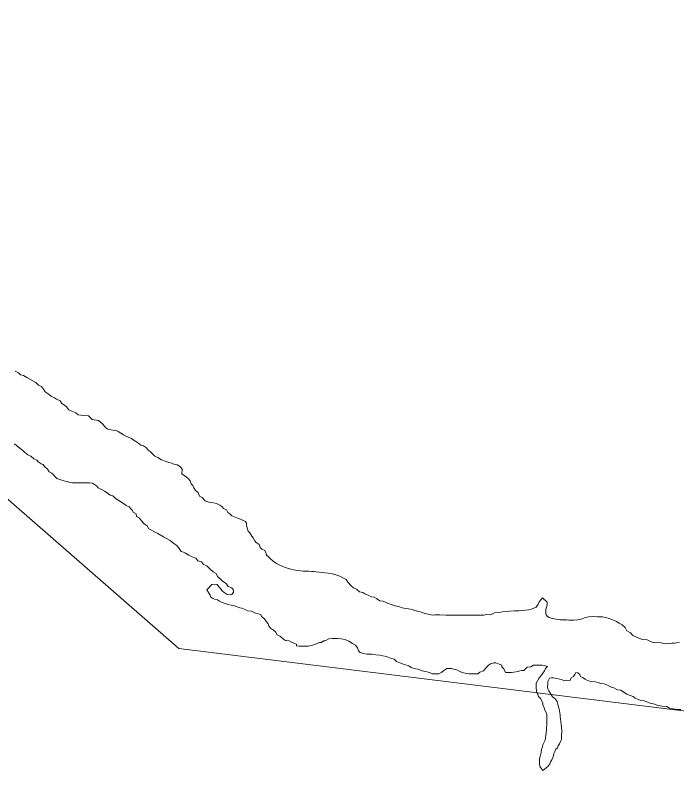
# Model space of a CAD drawing. Extents: x -1643653 to 4543381, y 1624270 to 13878484.
# Drawn here: x 806939 to 807697, y 9013388 to 9014280 of the extents above; entities that cross this region are included whole.
import ezdxf

# ---------------------------------------------------------------- set-up
doc = ezdxf.new("R2010")
doc.units = 0
doc.header["$LTSCALE"] = 200
doc.layers.add('1', color=7, linetype='Continuous', lineweight=13)
doc.layers.add('49', color=7, linetype='Continuous')

msp = doc.modelspace()

# ---------------------------------------------------------------- linework, layer by layer
at = {"layer": '1'}
for points in [[(814598.3, 9008896), (813758.5, 9010664.1), (812879.6, 9010781.5), (811952.2, 9011648.1), (810858.7, 9011770.6), (810494.2, 9012398.9), (808613.3, 9013370.5), (807126, 9013554.3), (805831.2, 9014683.5)], [(806938.1, 9013872), (806942.1, 9013870.3), (806944.5, 9013867.7), (806948, 9013867), (806951.5, 9013864.7), (806955, 9013862.9), (806958.7, 9013860.9), (806962, 9013859.1), (806965.2, 9013856.1), (806968.5, 9013854.6), (806970.7, 9013851.5), (806972.7, 9013848.3), (806976.1, 9013846.2), (806980.1, 9013843.2), (806983.4, 9013841.7), (806985.8, 9013839.9), (806989.8, 9013838.2), (806991.8, 9013835.1), (806994.8, 9013833.1), (806997.3, 9013831.1), (806999.8, 9013827.8), (807004, 9013826), (807008, 9013824.3), (807010.5, 9013822.2), (807013.7, 9013821.7), (807017.2, 9013821.2), (807022.2, 9013820.9), (807026.7, 9013816.6), (807033.7, 9013815.6)], [(807033.7, 9013815.6), (807026.7, 9013816.6), (807022.2, 9013820.9), (807017.2, 9013821.2), (807013.7, 9013821.7), (807010.5, 9013822.2), (807008, 9013824.3), (807004, 9013826), (806999.8, 9013827.8), (806997.3, 9013831.1), (806994.8, 9013833.1), (806991.8, 9013835.1), (806989.8, 9013838.2), (806985.8, 9013839.9), (806983.4, 9013841.7), (806980.1, 9013843.2), (806976.1, 9013846.2), (806972.7, 9013848.3), (806970.7, 9013851.5), (806968.5, 9013854.6), (806965.2, 9013856.1), (806962, 9013859.1), (806958.7, 9013860.9), (806955, 9013862.9), (806951.5, 9013864.7), (806948, 9013867), (806944.5, 9013867.7), (806942.1, 9013870.3), (806938.1, 9013872)], [(807033.7, 9013815.6), (807036.2, 9013813.8), (807038.4, 9013811.8), (807040.4, 9013809.5), (807042.4, 9013807.3), (807044.6, 9013805.5), (807048.1, 9013804.7), (807050.4, 9013804.5), (807054.1, 9013804.2), (807056.3, 9013802.9), (807059.3, 9013801.1), (807062.6, 9013799.1), (807065.8, 9013797.3), (807068.1, 9013796.3), (807071.5, 9013794.8), (807074.8, 9013792.8), (807078.5, 9013790.5), (807082.2, 9013787.2), (807085.5, 9013786.4), (807089, 9013784.4), (807090.7, 9013781.7), (807092.9, 9013780.1), (807094.9, 9013778.1), (807098.4, 9013774.6), (807101.9, 9013773.1), (807105.9, 9013770.3), (807110.1, 9013768.8), (807114.3, 9013767.5), (807117.8, 9013766.7), (807120.3, 9013765.4), (807124.1, 9013764.7), (807127.8, 9013762.4), (807129.8, 9013759.9), (807129.3, 9013754.6), (807134.7, 9013750.6), (807137.2, 9013748.8), (807139, 9013746.5), (807140.2, 9013743), (807141.9, 9013741), (807143.1, 9013738.2), (807145.1, 9013735.5), (807148.1, 9013733.2), (807149.6, 9013728.9), (807152.8, 9013727.2), (807156.3, 9013723.6), (807160.3, 9013722.1), (807165.8, 9013721.3), (807169.3, 9013720.3), (807173, 9013718.5), (807175.2, 9013717), (807177.2, 9013714.7), (807180.7, 9013713.2), (807182.2, 9013710), (807184.4, 9013708.7), (807186.7, 9013706.4), (807190.4, 9013704.6), (807194.2, 9013703.4), (807196.6, 9013702.6), (807199.9, 9013700.8), (807202.4, 9013699.8), (807203.4, 9013697.8), (807203.6, 9013695.8), (807204.3, 9013692.3), (807205.5, 9013688.8), (807207.3, 9013686.8), (807209.5, 9013683), (807211.2, 9013681), (807213, 9013677.7), (807214.5, 9013675.7), (807217.9, 9013673.4), (807219.4, 9013670.1), (807221.1, 9013668.1), (807224.4, 9013666.4), (807226.1, 9013663.3), (807226.6, 9013661.3), (807228.6, 9013659.3), (807230.6, 9013657.3), (807234.5, 9013654), (807237.5, 9013652), (807241, 9013650), (807244.5, 9013648.5), (807247.8, 9013647.2), (807250.7, 9013646.4), (807254.2, 9013645.1), (807257.7, 9013644.4), (807261.7, 9013643.6), (807265.5, 9013643.1), (807268.7, 9013643), (807272.2, 9013643), (807274.7, 9013642.7), (807278.2, 9013642.5), (807280.2, 9013642.5), (807283.2, 9013642.2), (807286.7, 9013641.9), (807290.7, 9013641.4), (807293.2, 9013641.1), (807297.2, 9013640.6), (807302, 9013639.8), (807306, 9013638.5), (807310.5, 9013637), (807313.9, 9013635.2)], [(807313.9, 9013635.2), (807310.5, 9013637), (807306, 9013638.5), (807302, 9013639.8), (807297.2, 9013640.6), (807293.2, 9013641.1), (807290.7, 9013641.4), (807286.7, 9013641.9), (807283.2, 9013642.2), (807280.2, 9013642.5), (807278.2, 9013642.5), (807274.7, 9013642.7), (807272.2, 9013643), (807268.7, 9013643), (807265.5, 9013643.1), (807261.7, 9013643.6), (807257.7, 9013644.4), (807254.2, 9013645.1), (807250.7, 9013646.4), (807247.8, 9013647.2), (807244.5, 9013648.5), (807241, 9013650), (807237.5, 9013652), (807234.5, 9013654), (807230.6, 9013657.3), (807228.6, 9013659.3), (807226.6, 9013661.3), (807226.1, 9013663.3), (807224.4, 9013666.4), (807221.1, 9013668.1), (807219.4, 9013670.1), (807217.9, 9013673.4), (807214.5, 9013675.7), (807213, 9013677.7), (807211.2, 9013681), (807209.5, 9013683), (807207.3, 9013686.8), (807205.5, 9013688.8), (807204.3, 9013692.3), (807203.6, 9013695.8), (807203.4, 9013697.8), (807202.4, 9013699.8), (807199.9, 9013700.8), (807196.6, 9013702.6), (807194.2, 9013703.4), (807190.4, 9013704.6), (807186.7, 9013706.4), (807184.4, 9013708.7), (807182.2, 9013710), (807180.7, 9013713.2), (807177.2, 9013714.7), (807175.2, 9013717), (807173, 9013718.5), (807169.3, 9013720.3), (807165.8, 9013721.3), (807160.3, 9013722.1), (807156.3, 9013723.6), (807152.8, 9013727.2), (807149.6, 9013728.9), (807148.1, 9013733.2), (807145.1, 9013735.5), (807143.1, 9013738.2), (807141.9, 9013741), (807140.2, 9013743), (807139, 9013746.5), (807137.2, 9013748.8), (807134.7, 9013750.6), (807129.3, 9013754.6), (807129.8, 9013759.9), (807127.8, 9013762.4), (807124.1, 9013764.7), (807120.3, 9013765.4), (807117.8, 9013766.7), (807114.3, 9013767.5), (807110.1, 9013768.8), (807105.9, 9013770.3), (807101.9, 9013773.1), (807098.4, 9013774.6), (807094.9, 9013778.1), (807092.9, 9013780.1), (807090.7, 9013781.7), (807089, 9013784.4), (807085.5, 9013786.4), (807082.2, 9013787.2), (807078.5, 9013790.5), (807074.8, 9013792.8), (807071.5, 9013794.8), (807068.1, 9013796.3), (807065.8, 9013797.3), (807062.6, 9013799.1), (807059.3, 9013801.1), (807056.3, 9013802.9), (807054.1, 9013804.2), (807050.4, 9013804.5), (807048.1, 9013804.7), (807044.6, 9013805.5), (807042.4, 9013807.3), (807040.4, 9013809.5), (807038.4, 9013811.8), (807036.2, 9013813.8), (807033.7, 9013815.6)], [(807163.8, 9013627.5), (807167.3, 9013627.9), (807169.8, 9013627.7), (807171.8, 9013624.9), (807173.8, 9013622.9), (807175.3, 9013620.9), (807178, 9013618.3), (807181.2, 9013616.1), (807184.7, 9013615.6), (807186.7, 9013616.3), (807188.5, 9013619), (807188.8, 9013621), (807186.8, 9013623.8), (807182.6, 9013625.3), (807180.1, 9013628.6), (807176.1, 9013631.4), (807174.1, 9013633.4), (807170.4, 9013636.9), (807168.7, 9013640.2), (807165.4, 9013642.2), (807161.4, 9013645.5), (807158.2, 9013649), (807154.2, 9013650.6), (807151.8, 9013653.6), (807147.8, 9013654.8), (807145.5, 9013657.9), (807141.3, 9013659.4), (807137.6, 9013661.4), (807133.6, 9013663.5), (807131.3, 9013664.7), (807128.8, 9013665.5), (807125.4, 9013670), (807123.6, 9013672.3), (807120.4, 9013674.6), (807115.9, 9013678.1), (807108.2, 9013682.2), (807101.7, 9013686.2), (807097.2, 9013688.2), (807094.8, 9013690), (807091.5, 9013691.5), (807089.5, 9013695), (807086.1, 9013697.3), (807083.1, 9013700.6), (807080.8, 9013703.6), (807077.6, 9013705.6), (807077.1, 9013708.4), (807073.7, 9013710.4), (807072.9, 9013712.4), (807070.9, 9013714.4), (807068.9, 9013716.5), (807065.7, 9013718), (807061.5, 9013721), (807057, 9013724), (807053.5, 9013726.1), (807050.3, 9013729.3), (807047.3, 9013729.9), (807043.6, 9013732.6), (807040.8, 9013734.7), (807037.1, 9013736.4), (807033.3, 9013738.5), (807031.4, 9013740.5), (807029.1, 9013742.2), (807026.9, 9013743.8), (807023.4, 9013744), (807020.4, 9013744.1), (807017.4, 9013744.1), (807013.1, 9013744.1), (807009.6, 9013744.1), (807007.6, 9013744.2), (807004.1, 9013744.2), (807000.6, 9013744.4), (806997.9, 9013745.7), (806995.6, 9013746.2), (806992.9, 9013746.8), (806985.9, 9013749.1), (806980.5, 9013755.1), (806977.2, 9013756.9), (806975.2, 9013759.6), (806971.8, 9013762.7), (806970.3, 9013765.2), (806968, 9013765.9), (806964.5, 9013768), (806963.1, 9013770), (806959.8, 9013771.5), (806956.3, 9013774.5), (806952.8, 9013776.1), (806949.1, 9013779.3), (806946.9, 9013781.1), (806942.2, 9013784.9), (806939.7, 9013786.9), (806937.4, 9013788.9)], [(807313.9, 9013635.2), (807317.7, 9013633.4), (807319.7, 9013630.2), (807323.6, 9013625.9), (807326.1, 9013623.9), (807329.6, 9013622.1), (807333.3, 9013619.1), (807336.8, 9013618.6), (807339.3, 9013616.8), (807343.8, 9013615), (807346.5, 9013613.5), (807349.8, 9013613), (807352.5, 9013611.4), (807356.5, 9013608.9), (807360.2, 9013608.4), (807365.2, 9013606.3), (807369.5, 9013604.8), (807374.2, 9013603.3), (807378, 9013602.5), (807382, 9013600.7), (807386.2, 9013600.2), (807389.2, 9013599.7), (807393.4, 9013599.1), (807396.7, 9013597.9), (807402.7, 9013596.1), (807408.4, 9013594.5), (807416.7, 9013592.5), (807419.4, 9013592.7), (807421.4, 9013592.7), (807425.4, 9013592.7), (807432.2, 9013592.6), (807439.4, 9013592.6), (807445.2, 9013592.5), (807447.7, 9013592.5), (807451.4, 9013592.5), (807453.4, 9013592.5), (807458.2, 9013592.5), (807461.7, 9013592.4), (807467.2, 9013592.4), (807469.9, 9013592.4), (807475.7, 9013592.3), (807478.7, 9013593.1), (807483.2, 9013593), (807488, 9013595), (807492.7, 9013595.7), (807497.2, 9013596.2), (807501.7, 9013596.7), (807505, 9013597.2), (807510.7, 9013597.6), (807515.7, 9013597.6), (807520, 9013597.8), (807523.5, 9013598), (807527, 9013598.5), (807529, 9013598.8), (807533, 9013600.5), (807535.8, 9013601.5), (807538.1, 9013605), (807539.1, 9013607.7), (807542.9, 9013612.2), (807548.3, 9013607.4), (807548.3, 9013604.1), (807547.5, 9013601.6), (807546.8, 9013598.9), (807546.7, 9013596.9), (807546.7, 9013594.9), (807547.2, 9013592.9), (807548.5, 9013590.9), (807550.7, 9013589.6), (807554.2, 9013588.8), (807556.4, 9013588.3), (807558.7, 9013587.8), (807563.4, 9013587), (807566.4, 9013587), (807570.9, 9013587), (807573.2, 9013586.9), (807576.7, 9013586.9), (807578.9, 9013586.9), (807582.9, 9013587.1), (807585.2, 9013587.6), (807588.5, 9013588.1), (807591.7, 9013589.8), (807596, 9013590.5), (807601.5, 9013590.8), (807606.2, 9013590.7), (807611.7, 9013590.4), (807615.5, 9013589.7), (807620.7, 9013588.1), (807624.5, 9013586.8), (807627.9, 9013585.3), (807630.9, 9013583.3), (807634.2, 9013581.5), (807637.9, 9013578.2), (807639.6, 9013574.5), (807643.8, 9013572.2), (807646.6, 9013569.2), (807650.8, 9013567.2), (807655.3, 9013565.4), (807657.8, 9013564.6), (807662.8, 9013564.1), (807666.8, 9013562.3), (807670, 9013561.3)], [(807670, 9013561.3), (807666.8, 9013562.3), (807662.8, 9013564.1), (807657.8, 9013564.6), (807655.3, 9013565.4), (807650.8, 9013567.2), (807646.6, 9013569.2), (807643.8, 9013572.2), (807639.6, 9013574.5), (807637.9, 9013578.2), (807634.2, 9013581.5), (807630.9, 9013583.3), (807627.9, 9013585.3), (807624.5, 9013586.8), (807620.7, 9013588.1), (807615.5, 9013589.7), (807611.7, 9013590.4), (807606.2, 9013590.7), (807601.5, 9013590.8), (807596, 9013590.5), (807591.7, 9013589.8), (807588.5, 9013588.1), (807585.2, 9013587.6), (807582.9, 9013587.1), (807578.9, 9013586.9), (807576.7, 9013586.9), (807573.2, 9013586.9), (807570.9, 9013587), (807566.4, 9013587), (807563.4, 9013587), (807558.7, 9013587.8), (807556.4, 9013588.3), (807554.2, 9013588.8), (807550.7, 9013589.6), (807548.5, 9013590.9), (807547.2, 9013592.9), (807546.7, 9013594.9), (807546.7, 9013596.9), (807546.8, 9013598.9), (807547.5, 9013601.6), (807548.3, 9013604.1), (807548.3, 9013607.4), (807542.9, 9013612.2), (807539.1, 9013607.7), (807538.1, 9013605), (807535.8, 9013601.5), (807533, 9013600.5), (807529, 9013598.8), (807527, 9013598.5), (807523.5, 9013598), (807520, 9013597.8), (807515.7, 9013597.6), (807510.7, 9013597.6), (807505, 9013597.2), (807501.7, 9013596.7), (807497.2, 9013596.2), (807492.7, 9013595.7), (807488, 9013595), (807483.2, 9013593), (807478.7, 9013593.1), (807475.7, 9013592.3), (807469.9, 9013592.4), (807467.2, 9013592.4), (807461.7, 9013592.4), (807458.2, 9013592.5), (807453.4, 9013592.5), (807451.4, 9013592.5), (807447.7, 9013592.5), (807445.2, 9013592.5), (807439.4, 9013592.6), (807432.2, 9013592.6), (807425.4, 9013592.7), (807421.4, 9013592.7), (807419.4, 9013592.7), (807416.7, 9013592.5), (807408.4, 9013594.5), (807402.7, 9013596.1), (807396.7, 9013597.9), (807393.4, 9013599.1), (807389.2, 9013599.7), (807386.2, 9013600.2), (807382, 9013600.7), (807378, 9013602.5), (807374.2, 9013603.3), (807369.5, 9013604.8), (807365.2, 9013606.3), (807360.2, 9013608.4), (807356.5, 9013608.9), (807352.5, 9013611.4), (807349.8, 9013613), (807346.5, 9013613.5), (807343.8, 9013615), (807339.3, 9013616.8), (807336.8, 9013618.6), (807333.3, 9013619.1), (807329.6, 9013622.1), (807326.1, 9013623.9), (807323.6, 9013625.9), (807319.7, 9013630.2), (807317.7, 9013633.4), (807313.9, 9013635.2)], [(807468.9, 9013525.3), (807465.4, 9013525.3), (807463.2, 9013525.3), (807458.9, 9013525.4), (807456.2, 9013525.6), (807452.2, 9013526.4), (807448.9, 9013527.7), (807444.9, 9013530), (807440.9, 9013530.5), (807438.7, 9013531.2), (807435.2, 9013531.3), (807433.2, 9013531.3), (807429.7, 9013529.1), (807427.4, 9013527.1), (807423.9, 9013525.3), (807421.9, 9013525.3), (807419.9, 9013525.4), (807416.6, 9013525.4), (807413.2, 9013526.9), (807408.9, 9013527.9), (807404.9, 9013528.7), (807400.4, 9013530.5), (807397.2, 9013531), (807392.4, 9013532.6), (807389.5, 9013534.3), (807384.5, 9013535.9), (807379.5, 9013537.9), (807375.7, 9013539.4), (807372.8, 9013542.2), (807367.5, 9013543.5), (807364, 9013545), (807360, 9013545.8), (807356.3, 9013546.6), (807351.8, 9013547.1), (807347.8, 9013547.6), (807343.8, 9013547.9), (807341.5, 9013547.9), (807337.5, 9013548.4), (807334, 9013549.5), (807332.1, 9013551.5), (807330.8, 9013555), (807328.6, 9013558), (807324.9, 9013560), (807320.9, 9013562.8), (807316.7, 9013564.6), (807314.4, 9013564.9), (807311.9, 9013565.4), (807307.9, 9013565.7), (807303.7, 9013565.7), (807301.7, 9013565.7), (807297.9, 9013565.2), (807293.9, 9013563.2), (807291.9, 9013563), (807289.6, 9013561), (807287.4, 9013561), (807282.6, 9013559.3), (807279.3, 9013558.1), (807277.3, 9013557.6), (807274.8, 9013557.1), (807271.3, 9013556.9), (807267.8, 9013556.9), (807264.1, 9013556.9), (807260.8, 9013557.2), (807260.8, 9013559.2), (807256.1, 9013561.2), (807252.6, 9013563), (807248.4, 9013563.3), (807246.1, 9013565.1), (807242.4, 9013568.1), (807238.9, 9013570.1), (807236.9, 9013573.4), (807234.4, 9013575.2), (807231, 9013577.4), (807229, 9013580.2), (807228.5, 9013582.7), (807226.5, 9013585), (807224.3, 9013588.2), (807220.8, 9013591), (807219.8, 9013593.3), (807217.3, 9013594.1), (807213.8, 9013594.8), (807209.3, 9013596.9), (807204.6, 9013597.4), (807201.9, 9013598.9), (807198.1, 9013600.4), (807195.9, 9013600.7), (807192.9, 9013602), (807189.6, 9013603.2), (807185.9, 9013604), (807182.6, 9013604.5), (807180.4, 9013605.3), (807177.9, 9013606.1), (807175.7, 9013606.8), (807172.7, 9013608.4), (807170.2, 9013609.9), (807166.9, 9013610.7), (807164.7, 9013611.9), (807162.5, 9013613.2), (807161.7, 9013615.2), (807158, 9013621.5), (807163.8, 9013627.5)], [(807670, 9013561.3), (807676.3, 9013561.5), (807683.3, 9013559.7), (807687, 9013560.2), (807689, 9013560.1), (807691.3, 9013560.4), (807694.5, 9013560.3), (807696.5, 9013560.6), (807700, 9013561.6)], [(807700, 9013561.6), (807696.5, 9013560.6), (807694.5, 9013560.3), (807691.3, 9013560.4), (807689, 9013560.1), (807687, 9013560.2), (807683.3, 9013559.7), (807676.3, 9013561.5), (807670, 9013561.3)], [(807557, 9013496.9), (807559.7, 9013493.7), (807560.7, 9013490.4), (807561.4, 9013487.1), (807562.2, 9013485.1), (807562.9, 9013480.6), (807563.1, 9013478.1), (807563.3, 9013476.1), (807563.6, 9013473.8), (807563.8, 9013470.6), (807564.5, 9013466.8), (807564.8, 9013464.8), (807564.7, 9013462.8), (807565, 9013460.8), (807565, 9013458.6), (807564.9, 9013455.3), (807564.9, 9013451.8), (807564.6, 9013449.8), (807563.6, 9013447.6), (807562.3, 9013445.1), (807561.1, 9013442.8), (807560.3, 9013440.6), (807558.1, 9013438.8), (807557, 9013436.3), (807556, 9013434.1), (807555, 9013430.1), (807553.5, 9013426.6), (807552.2, 9013424.3), (807551.2, 9013422.1), (807548.9, 9013418.9), (807543.4, 9013414.4), (807539.9, 9013419.2), (807539.7, 9013422.4), (807539.7, 9013424.7), (807539.7, 9013428.2), (807540.5, 9013432.2), (807541.3, 9013434.9), (807541.8, 9013438.4), (807542.8, 9013441.4), (807543.3, 9013443.9), (807544.6, 9013446.2), (807545.9, 9013449.2), (807546.4, 9013452.2), (807546.9, 9013454.4), (807547.2, 9013457.9), (807547.7, 9013460.9), (807547.7, 9013463.9), (807547.8, 9013466.2), (807547.8, 9013469.4), (807547.8, 9013473), (807547.8, 9013475), (807547.8, 9013478), (807547.4, 9013480), (807545.4, 9013484.5), (807544.9, 9013486.7), (807543.4, 9013489.5), (807543.2, 9013491.5), (807542.5, 9013493.5), (807540.7, 9013496.8), (807538.2, 9013499.1), (807537.5, 9013501.8), (807536.3, 9013503.8), (807536.1, 9013505.8), (807535.6, 9013509.1), (807535.6, 9013512.1), (807535.6, 9013514.6), (807537.4, 9013517.3), (807539.2, 9013520.6), (807541.7, 9013523.8), (807543.5, 9013526.1), (807545.2, 9013528.8), (807546.5, 9013531.5), (807548.5, 9013533.5), (807545, 9013534.6), (807542.5, 9013535.1), (807539.3, 9013535.1), (807536.8, 9013535.1), (807532.8, 9013535.1), (807529.5, 9013533.4), (807525.5, 9013532.7), (807523.5, 9013530.9), (807521.5, 9013529.2), (807519.2, 9013529.2), (807517, 9013528.7), (807515, 9013528), (807510, 9013527.3), (807507.4, 9013526.8), (807504.2, 9013526.6), (807500.7, 9013526.8), (807498.5, 9013531.1), (807496.5, 9013533.1), (807496.2, 9013535.1), (807493.3, 9013536.2), (807489.3, 9013537.7), (807487, 9013537.9), (807483.3, 9013536.5), (807481.2, 9013535), (807477.2, 9013531), (807475.2, 9013528.8), (807471.2, 9013527), (807468.9, 9013525.3)], [(807701.5, 9013484.2), (807696.5, 9013484.5), (807693.2, 9013485.2), (807688.5, 9013486), (807685.7, 9013487.8), (807680.2, 9013488.3), (807675.5, 9013489.1), (807670.2, 9013490.7), (807667, 9013491.4), (807662.5, 9013493), (807658.5, 9013494.5), (807654.8, 9013495), (807652.5, 9013495.8), (807649.3, 9013497.3), (807646.8, 9013499.1), (807642.3, 9013500.6), (807639.8, 9013502.1), (807635.6, 9013504.7), (807632.8, 9013506.4), (807628.8, 9013507), (807624.6, 9013509), (807620.9, 9013510.3), (807617.6, 9013512.3), (807613.6, 9013513.6), (807609.9, 9013514.3), (807606.7, 9013515.4), (807603.2, 9013515.9), (807599.7, 9013516.4), (807597.2, 9013516.7), (807594.4, 9013517.5), (807591.9, 9013519), (807588.7, 9013521.2), (807586.4, 9013522.3), (807585.7, 9013524.3), (807583.5, 9013526.3), (807581.2, 9013526.6), (807580, 9013524.3), (807578.4, 9013522.1), (807575.9, 9013520.8), (807574.2, 9013517.3), (807570.7, 9013517.4), (807568.2, 9013517.1), (807564.9, 9013518.7), (807562.7, 9013519.2), (807559.2, 9013519.9), (807555.7, 9013520.5), (807553.4, 9013520.7), (807550.9, 9013520.2), (807549.1, 9013516.5), (807549.1, 9013513.7), (807548.8, 9013510), (807549.1, 9013508), (807550.3, 9013505.7), (807552.3, 9013502.5), (807554.5, 9013498.9), (807557, 9013496.9)]]:
    msp.add_lwpolyline(points, dxfattribs=at)
at = {"layer": '1', "lineweight": 25}
msp.add_spline([(814781, 9009175.5), (814787.2, 9009173.4), (814796.9, 9009173.4), (814799.4, 9009172.4), (814805.1, 9009174.5), (814805.6, 9009176.5), (814811.7, 9009179.5), (814811.7, 9009179.5), (814801.5, 9009181), (814790.7, 9009181.5), (814784.1, 9009183.1), (814777.4, 9009185.1), (814778.4, 9009175.5)], degree=3, dxfattribs=at)

# ---------------------------------------------------------------- texts
at = {"layer": '49', "width": 0.9}
msp.add_text('R I O   S Ã O   F R A N C I S C O', height=500, rotation=332.036, dxfattribs=at).set_placement((805339.6, 9013807.5))

doc.saveas('drawing.dxf')
